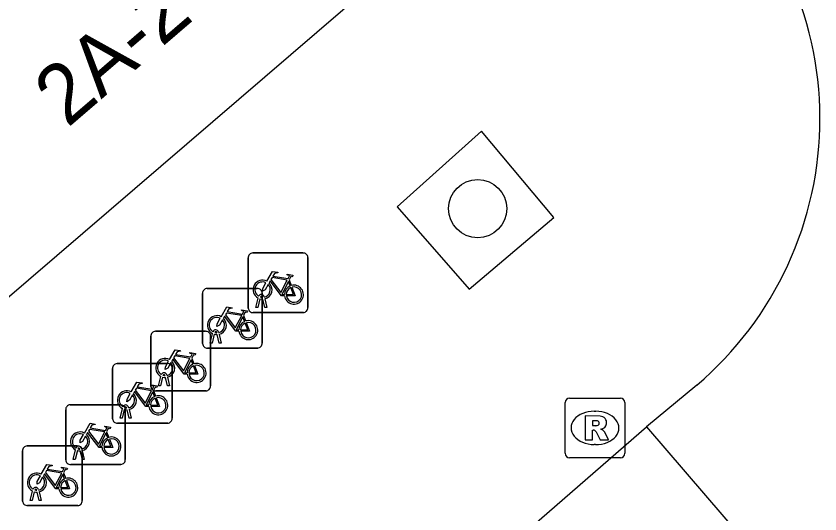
# Model space of a CAD drawing. Extents: x 160379 to 161131, y 383940 to 384849.
# Drawn here: x 160779.61 to 160793.1, y 384714.56 to 384722.91 of the extents above; entities that cross this region are included whole.
import ezdxf

# ---------------------------------------------------------------- set-up
doc = ezdxf.new("R2010")
doc.units = 0
for name, color, linetype in [('IMGEO_Boom', 7, 'Continuous'), ('IMGEO_Fietsenrek', 7, 'Continuous'), ('IMGEO_Pand', 7, 'Continuous'), ('IMGEO_Pand_nummerreeks', 7, 'Continuous'), ('IMGEO_Rijbaan_lokaal_open', 7, 'Continuous'), ('IMGEO_Rioolput', 7, 'Continuous'), ('IMGEO_Voetpad_open', 7, 'Continuous')]:
    doc.layers.add(name, color=color, linetype=linetype)

msp = doc.modelspace()

# ---------------------------------------------------------------- linework, layer by layer
at = {"layer": 'IMGEO_Boom'}
msp.add_circle((160787.358, 384719.682), 0.489, dxfattribs=at)
at = {"layer": 'IMGEO_Fietsenrek'}
for p, q in [((160783.584, 384718.938), (160784.425, 384718.938)), ((160784.425, 384718.938), (160783.584, 384718.938)), ((160783.509, 384718.013), (160783.509, 384718.854)), ((160783.509, 384718.854), (160783.509, 384718.013)), ((160784.509, 384718.863), (160784.509, 384718.022)), ((160784.509, 384718.022), (160784.509, 384718.863)), ((160784.196, 384718.487), (160784.232, 384718.392)), ((160782.743, 384717.418), (160782.743, 384718.259)), ((160782.743, 384718.259), (160782.743, 384717.418)), ((160782.818, 384718.343), (160783.659, 384718.343)), ((160783.659, 384718.343), (160782.818, 384718.343)), ((160783.743, 384718.268), (160783.743, 384717.427)), ((160783.743, 384717.427), (160783.743, 384718.268)), ((160783.636, 384718.022), (160783.675, 384718.182)), ((160783.705, 384718.17), (160783.67, 384718.022)), ((160783.747, 384718.194), (160783.746, 384718.198)), ((160783.788, 384718.022), (160783.754, 384718.164)), ((160783.778, 384718.205), (160783.779, 384718.198)), ((160783.786, 384718.168), (160783.821, 384718.022)), ((160783.67, 384718.022), (160783.636, 384718.022)), ((160783.821, 384718.022), (160783.788, 384718.022)), ((160783.43, 384717.892), (160783.466, 384717.797)), ((160784.434, 384717.938), (160783.593, 384717.938)), ((160783.593, 384717.938), (160784.434, 384717.938)), ((160781.951, 384717.624), (160782.792, 384717.624)), ((160782.792, 384717.624), (160781.951, 384717.624)), ((160782.87, 384717.427), (160782.909, 384717.587)), ((160782.939, 384717.575), (160782.904, 384717.427)), ((160782.981, 384717.599), (160782.98, 384717.603)), ((160783.022, 384717.427), (160782.988, 384717.569)), ((160783.012, 384717.61), (160783.013, 384717.603)), ((160783.02, 384717.573), (160783.055, 384717.427)), ((160781.876, 384716.699), (160781.876, 384717.54)), ((160781.876, 384717.54), (160781.876, 384716.699)), ((160782.904, 384717.427), (160782.87, 384717.427)), ((160782.876, 384717.549), (160782.876, 384716.708)), ((160782.876, 384716.708), (160782.876, 384717.549)), ((160783.055, 384717.427), (160783.022, 384717.427)), ((160783.668, 384717.343), (160782.827, 384717.343)), ((160782.827, 384717.343), (160783.668, 384717.343)), ((160782.563, 384717.173), (160782.599, 384717.078)), ((160781.308, 384717.082), (160782.149, 384717.082)), ((160782.149, 384717.082), (160781.308, 384717.082)), ((160781.233, 384716.157), (160781.233, 384716.998)), ((160781.233, 384716.998), (160781.233, 384716.157)), ((160782.114, 384716.88), (160782.113, 384716.884)), ((160782.145, 384716.891), (160782.146, 384716.884)), ((160782.233, 384717.007), (160782.233, 384716.166)), ((160782.233, 384716.166), (160782.233, 384717.007)), ((160782.003, 384716.708), (160782.042, 384716.868)), ((160782.072, 384716.856), (160782.037, 384716.708)), ((160782.155, 384716.708), (160782.121, 384716.85)), ((160782.153, 384716.854), (160782.188, 384716.708)), ((160781.92, 384716.631), (160781.956, 384716.536)), ((160782.801, 384716.624), (160781.96, 384716.624)), ((160781.96, 384716.624), (160782.801, 384716.624)), ((160782.037, 384716.708), (160782.003, 384716.708)), ((160782.188, 384716.708), (160782.155, 384716.708)), ((160780.522, 384716.391), (160781.363, 384716.391)), ((160781.363, 384716.391), (160780.522, 384716.391)), ((160781.471, 384716.338), (160781.47, 384716.342)), ((160781.502, 384716.349), (160781.503, 384716.342)), ((160780.447, 384715.466), (160780.447, 384716.307)), ((160780.447, 384716.307), (160780.447, 384715.466)), ((160781.36, 384716.166), (160781.399, 384716.326)), ((160781.429, 384716.314), (160781.394, 384716.166)), ((160781.447, 384716.316), (160781.447, 384715.475)), ((160781.447, 384715.475), (160781.447, 384716.316)), ((160781.512, 384716.166), (160781.478, 384716.308)), ((160781.51, 384716.312), (160781.545, 384716.166)), ((160782.158, 384716.082), (160781.317, 384716.082)), ((160781.317, 384716.082), (160782.158, 384716.082)), ((160781.394, 384716.166), (160781.36, 384716.166)), ((160781.545, 384716.166), (160781.512, 384716.166)), ((160781.134, 384715.94), (160781.17, 384715.845)), ((160779.799, 384715.7), (160780.64, 384715.7)), ((160780.64, 384715.7), (160779.799, 384715.7)), ((160779.724, 384714.775), (160779.724, 384715.616)), ((160779.724, 384715.616), (160779.724, 384714.775)), ((160780.574, 384715.475), (160780.613, 384715.635)), ((160780.643, 384715.623), (160780.608, 384715.475)), ((160780.685, 384715.647), (160780.684, 384715.651)), ((160780.726, 384715.475), (160780.692, 384715.617)), ((160780.716, 384715.658), (160780.717, 384715.651)), ((160780.724, 384715.625), (160780.724, 384714.784)), ((160780.724, 384714.784), (160780.724, 384715.625)), ((160780.724, 384715.621), (160780.759, 384715.475)), ((160780.608, 384715.475), (160780.574, 384715.475)), ((160780.759, 384715.475), (160780.726, 384715.475)), ((160781.372, 384715.391), (160780.531, 384715.391)), ((160780.531, 384715.391), (160781.372, 384715.391)), ((160780.411, 384715.249), (160780.447, 384715.154)), ((160779.851, 384714.784), (160779.89, 384714.944)), ((160779.92, 384714.932), (160779.885, 384714.784)), ((160779.962, 384714.956), (160779.961, 384714.96)), ((160780.003, 384714.784), (160779.969, 384714.926)), ((160779.993, 384714.967), (160779.994, 384714.96)), ((160780.001, 384714.93), (160780.036, 384714.784)), ((160779.885, 384714.784), (160779.851, 384714.784)), ((160780.036, 384714.784), (160780.003, 384714.784)), ((160780.649, 384714.7), (160779.808, 384714.7)), ((160779.808, 384714.7), (160780.649, 384714.7))]:
    msp.add_line(p, q, dxfattribs=at)
for points in [[(160783.822, 384718.464), (160783.917, 384718.628), (160784.003, 384718.614), (160784.005, 384718.605), (160783.949, 384718.594), (160783.922, 384718.549), (160784.178, 384718.508)], [(160784.165, 384718.483), (160783.908, 384718.524), (160783.891, 384718.495), (160784.058, 384718.275), (160784.165, 384718.483)], [(160784.178, 384718.508), (160784.203, 384718.557), (160784.197, 384718.561), (160784.174, 384718.565), (160784.162, 384718.572), (160784.161, 384718.575), (160784.163, 384718.58), (160784.258, 384718.565), (160784.26, 384718.555), (160784.25, 384718.542), (160784.238, 384718.536), (160784.224, 384718.542), (160784.196, 384718.487)], [(160783.843, 384718.412), (160783.791, 384718.322), (160783.751, 384718.297), (160783.752, 384718.344), (160783.807, 384718.438)], [(160784.118, 384718.22), (160784.068, 384718.22), (160783.877, 384718.471), (160783.858, 384718.439)], [(160784.213, 384718.385), (160784.183, 384718.462), (160784.074, 384718.244), (160784.117, 384718.244)], [(160784.243, 384718.364), (160784.298, 384718.219), (160784.148, 384718.219)], [(160784.147, 384718.244), (160784.267, 384718.243), (160784.223, 384718.357)], [(160783.056, 384717.869), (160783.151, 384718.033), (160783.237, 384718.019), (160783.239, 384718.01), (160783.183, 384717.999), (160783.156, 384717.954), (160783.412, 384717.913)], [(160783.412, 384717.913), (160783.437, 384717.962), (160783.431, 384717.966), (160783.408, 384717.97), (160783.396, 384717.977), (160783.395, 384717.98), (160783.397, 384717.985), (160783.492, 384717.97), (160783.494, 384717.96), (160783.484, 384717.947), (160783.472, 384717.941), (160783.458, 384717.947), (160783.43, 384717.892)], [(160783.077, 384717.817), (160783.025, 384717.727), (160782.985, 384717.702), (160782.986, 384717.749), (160783.041, 384717.843)], [(160783.352, 384717.625), (160783.302, 384717.625), (160783.111, 384717.876), (160783.092, 384717.844)], [(160783.399, 384717.888), (160783.142, 384717.929), (160783.125, 384717.9), (160783.292, 384717.68), (160783.399, 384717.888)], [(160783.447, 384717.79), (160783.417, 384717.867), (160783.308, 384717.649), (160783.351, 384717.649)], [(160783.381, 384717.649), (160783.501, 384717.648), (160783.457, 384717.762)], [(160783.477, 384717.769), (160783.532, 384717.624), (160783.382, 384717.624)], [(160782.189, 384717.15), (160782.284, 384717.314), (160782.37, 384717.3), (160782.372, 384717.291), (160782.316, 384717.28), (160782.289, 384717.235), (160782.545, 384717.194)], [(160782.485, 384716.906), (160782.435, 384716.906), (160782.244, 384717.157), (160782.225, 384717.125)], [(160782.532, 384717.169), (160782.275, 384717.21), (160782.258, 384717.181), (160782.425, 384716.961), (160782.532, 384717.169)], [(160782.545, 384717.194), (160782.57, 384717.243), (160782.564, 384717.247), (160782.541, 384717.251), (160782.529, 384717.258), (160782.528, 384717.261), (160782.53, 384717.266), (160782.625, 384717.251), (160782.627, 384717.241), (160782.617, 384717.228), (160782.605, 384717.222), (160782.591, 384717.228), (160782.563, 384717.173)], [(160782.21, 384717.098), (160782.158, 384717.008), (160782.118, 384716.983), (160782.119, 384717.03), (160782.174, 384717.124)], [(160782.58, 384717.071), (160782.55, 384717.148), (160782.441, 384716.93), (160782.484, 384716.93)], [(160782.514, 384716.93), (160782.634, 384716.929), (160782.59, 384717.043)], [(160782.61, 384717.05), (160782.665, 384716.905), (160782.515, 384716.905)], [(160781.546, 384716.608), (160781.641, 384716.772), (160781.727, 384716.758), (160781.729, 384716.749), (160781.673, 384716.738), (160781.646, 384716.693), (160781.902, 384716.652)], [(160781.842, 384716.364), (160781.792, 384716.364), (160781.601, 384716.615), (160781.582, 384716.583)], [(160781.889, 384716.627), (160781.632, 384716.668), (160781.615, 384716.639), (160781.782, 384716.419), (160781.889, 384716.627)], [(160781.902, 384716.652), (160781.927, 384716.701), (160781.921, 384716.705), (160781.898, 384716.709), (160781.886, 384716.716), (160781.885, 384716.719), (160781.887, 384716.724), (160781.982, 384716.709), (160781.984, 384716.699), (160781.974, 384716.686), (160781.962, 384716.68), (160781.948, 384716.686), (160781.92, 384716.631)], [(160781.567, 384716.556), (160781.515, 384716.466), (160781.475, 384716.441), (160781.476, 384716.488), (160781.531, 384716.582)], [(160781.937, 384716.529), (160781.907, 384716.606), (160781.798, 384716.388), (160781.841, 384716.388)], [(160781.871, 384716.388), (160781.991, 384716.387), (160781.947, 384716.501)], [(160781.967, 384716.508), (160782.022, 384716.363), (160781.872, 384716.363)], [(160780.76, 384715.917), (160780.855, 384716.081), (160780.941, 384716.067), (160780.943, 384716.058), (160780.887, 384716.047), (160780.86, 384716.002), (160781.116, 384715.961)], [(160781.103, 384715.936), (160780.846, 384715.977), (160780.829, 384715.948), (160780.996, 384715.728), (160781.103, 384715.936)], [(160781.116, 384715.961), (160781.141, 384716.01), (160781.135, 384716.014), (160781.112, 384716.018), (160781.1, 384716.025), (160781.099, 384716.028), (160781.101, 384716.033), (160781.196, 384716.018), (160781.198, 384716.008), (160781.188, 384715.995), (160781.176, 384715.989), (160781.162, 384715.995), (160781.134, 384715.94)], [(160780.781, 384715.865), (160780.729, 384715.775), (160780.689, 384715.75), (160780.69, 384715.797), (160780.745, 384715.891)], [(160781.056, 384715.673), (160781.006, 384715.673), (160780.815, 384715.924), (160780.796, 384715.892)], [(160781.151, 384715.838), (160781.121, 384715.915), (160781.012, 384715.697), (160781.055, 384715.697)], [(160781.085, 384715.697), (160781.205, 384715.696), (160781.161, 384715.81)], [(160781.181, 384715.817), (160781.236, 384715.672), (160781.086, 384715.672)], [(160780.037, 384715.226), (160780.132, 384715.39), (160780.218, 384715.376), (160780.22, 384715.367), (160780.164, 384715.356), (160780.137, 384715.311), (160780.393, 384715.27)], [(160780.38, 384715.245), (160780.123, 384715.286), (160780.106, 384715.257), (160780.273, 384715.037), (160780.38, 384715.245)], [(160780.393, 384715.27), (160780.418, 384715.319), (160780.412, 384715.323), (160780.389, 384715.327), (160780.377, 384715.334), (160780.376, 384715.337), (160780.378, 384715.342), (160780.473, 384715.327), (160780.475, 384715.317), (160780.465, 384715.304), (160780.453, 384715.298), (160780.439, 384715.304), (160780.411, 384715.249)], [(160780.058, 384715.174), (160780.006, 384715.084), (160779.966, 384715.059), (160779.967, 384715.106), (160780.022, 384715.2)], [(160780.333, 384714.982), (160780.283, 384714.982), (160780.092, 384715.233), (160780.073, 384715.201)], [(160780.428, 384715.147), (160780.398, 384715.224), (160780.289, 384715.006), (160780.332, 384715.006)], [(160780.362, 384715.006), (160780.482, 384715.005), (160780.438, 384715.119)], [(160780.458, 384715.126), (160780.513, 384714.981), (160780.363, 384714.981)]]:
    msp.add_lwpolyline(points, dxfattribs=at)
for centre, radius, start, end in [((160783.587, 384718.86), 0.0779, 92.4484, 184.2845), ((160783.587, 384718.86), 0.0779, 92.4484, 184.2845), ((160784.431, 384718.86), 0.0779, 2.4484, 94.2845), ((160784.431, 384718.86), 0.0779, 2.4484, 94.2845), ((160783.749, 384718.323), 0.159, 62.6766, 242.1369), ((160783.749, 384718.323), 0.129, 63.3192, 238.903), ((160783.749, 384718.323), 0.129, 283.6043, 43.4302), ((160783.749, 384718.323), 0.159, 283.5766, 46.6042), ((160784.276, 384718.239), 0.159, 113.3408, 178.3217), ((160784.276, 384718.239), 0.159, 187.0065, 105.7708), ((160784.276, 384718.239), 0.129, 188.6715, 104.5883), ((160782.821, 384718.265), 0.0779, 92.4484, 184.2845), ((160782.821, 384718.265), 0.0779, 92.4484, 184.2845), ((160783.665, 384718.265), 0.0779, 2.4484, 94.2845), ((160783.665, 384718.265), 0.0779, 2.4484, 94.2845), ((160783.729, 384718.194), 0.0499, 12.8025, 158.6934), ((160784.276, 384718.239), 0.129, 113.923, 177.9556), ((160783.749, 384718.323), 0.159, 253.9967, 271.7867), ((160783.729, 384718.194), 0.0174, 12.8025, 163.4502), ((160783.749, 384718.323), 0.129, 253.415, 269.0204), ((160783.587, 384718.016), 0.0779, 182.4484, 274.2845), ((160783.587, 384718.016), 0.0779, 182.4484, 274.2845), ((160784.431, 384718.016), 0.0779, 272.4484, 4.2845), ((160784.431, 384718.016), 0.0779, 272.4484, 4.2845), ((160782.983, 384717.728), 0.159, 62.6766, 242.1369), ((160782.983, 384717.728), 0.129, 63.3192, 238.903), ((160782.983, 384717.728), 0.159, 283.5766, 46.6042), ((160782.983, 384717.728), 0.129, 283.6043, 43.4302), ((160783.51, 384717.644), 0.159, 113.3408, 178.3217), ((160783.51, 384717.644), 0.159, 187.0065, 105.7708), ((160783.51, 384717.644), 0.129, 113.923, 177.9556), ((160783.51, 384717.644), 0.129, 188.6715, 104.5883), ((160781.954, 384717.546), 0.0779, 92.4484, 184.2845), ((160781.954, 384717.546), 0.0779, 92.4484, 184.2845), ((160782.798, 384717.546), 0.0779, 2.4484, 94.2845), ((160782.798, 384717.546), 0.0779, 2.4484, 94.2845), ((160782.963, 384717.599), 0.0499, 12.8025, 158.6934), ((160782.983, 384717.728), 0.159, 253.9967, 271.7867), ((160782.963, 384717.599), 0.0174, 12.8025, 163.4502), ((160782.983, 384717.728), 0.129, 253.415, 269.0204), ((160783.665, 384717.421), 0.0779, 272.4484, 4.2845), ((160783.665, 384717.421), 0.0779, 272.4484, 4.2845), ((160782.821, 384717.421), 0.0779, 182.4484, 274.2845), ((160782.821, 384717.421), 0.0779, 182.4484, 274.2845), ((160782.116, 384717.009), 0.159, 62.6766, 242.1369), ((160781.311, 384717.004), 0.0779, 92.4484, 184.2845), ((160781.311, 384717.004), 0.0779, 92.4484, 184.2845), ((160782.116, 384717.009), 0.129, 63.3192, 238.903), ((160782.116, 384717.009), 0.129, 283.6043, 43.4302), ((160782.155, 384717.004), 0.0779, 2.4484, 94.2845), ((160782.155, 384717.004), 0.0779, 2.4484, 94.2845), ((160782.116, 384717.009), 0.159, 283.5766, 46.6042), ((160782.643, 384716.925), 0.159, 113.3408, 178.3217), ((160782.643, 384716.925), 0.159, 187.0065, 105.7708), ((160782.643, 384716.925), 0.129, 113.923, 177.9556), ((160782.643, 384716.925), 0.129, 188.6715, 104.5883), ((160782.096, 384716.88), 0.0499, 12.8025, 158.6934), ((160782.096, 384716.88), 0.0174, 12.8025, 163.4502), ((160782.116, 384717.009), 0.129, 253.415, 269.0204), ((160782.116, 384717.009), 0.159, 253.9967, 271.7867), ((160781.473, 384716.467), 0.159, 62.6766, 242.1369), ((160781.954, 384716.702), 0.0779, 182.4484, 274.2845), ((160781.954, 384716.702), 0.0779, 182.4484, 274.2845), ((160782.798, 384716.702), 0.0779, 272.4484, 4.2845), ((160782.798, 384716.702), 0.0779, 272.4484, 4.2845), ((160781.473, 384716.467), 0.129, 63.3192, 238.903), ((160781.473, 384716.467), 0.129, 283.6043, 43.4302), ((160781.473, 384716.467), 0.159, 283.5766, 46.6042), ((160782, 384716.383), 0.159, 113.3408, 178.3217), ((160782, 384716.383), 0.159, 187.0065, 105.7708), ((160782, 384716.383), 0.129, 113.923, 177.9556), ((160782, 384716.383), 0.129, 188.6715, 104.5883), ((160780.525, 384716.313), 0.0779, 92.4484, 184.2845), ((160780.525, 384716.313), 0.0779, 92.4484, 184.2845), ((160781.369, 384716.313), 0.0779, 2.4484, 94.2845), ((160781.369, 384716.313), 0.0779, 2.4484, 94.2845), ((160781.453, 384716.338), 0.0499, 12.8025, 158.6934), ((160781.453, 384716.338), 0.0174, 12.8025, 163.4502), ((160781.473, 384716.467), 0.129, 253.415, 269.0204), ((160781.473, 384716.467), 0.159, 253.9967, 271.7867), ((160781.311, 384716.16), 0.0779, 182.4484, 274.2845), ((160781.311, 384716.16), 0.0779, 182.4484, 274.2845), ((160782.155, 384716.16), 0.0779, 272.4484, 4.2845), ((160782.155, 384716.16), 0.0779, 272.4484, 4.2845), ((160780.687, 384715.776), 0.159, 62.6766, 242.1369), ((160780.687, 384715.776), 0.129, 63.3192, 238.903), ((160780.687, 384715.776), 0.129, 283.6043, 43.4302), ((160780.687, 384715.776), 0.159, 283.5766, 46.6042), ((160781.214, 384715.692), 0.159, 113.3408, 178.3217), ((160781.214, 384715.692), 0.159, 187.0065, 105.7708), ((160781.214, 384715.692), 0.129, 113.923, 177.9556), ((160781.214, 384715.692), 0.129, 188.6715, 104.5883), ((160779.802, 384715.622), 0.0779, 92.4484, 184.2845), ((160779.802, 384715.622), 0.0779, 92.4484, 184.2845), ((160780.667, 384715.647), 0.0499, 12.8025, 158.6934), ((160780.646, 384715.622), 0.0779, 2.4484, 94.2845), ((160780.646, 384715.622), 0.0779, 2.4484, 94.2845), ((160780.687, 384715.776), 0.159, 253.9967, 271.7867), ((160780.667, 384715.647), 0.0174, 12.8025, 163.4502), ((160780.687, 384715.776), 0.129, 253.415, 269.0204), ((160780.525, 384715.469), 0.0779, 182.4484, 274.2845), ((160780.525, 384715.469), 0.0779, 182.4484, 274.2845), ((160781.369, 384715.469), 0.0779, 272.4484, 4.2845), ((160781.369, 384715.469), 0.0779, 272.4484, 4.2845), ((160779.964, 384715.085), 0.159, 62.6766, 242.1369), ((160779.964, 384715.085), 0.129, 63.3192, 238.903), ((160779.964, 384715.085), 0.129, 283.6043, 43.4302), ((160779.964, 384715.085), 0.159, 283.5766, 46.6042), ((160780.491, 384715.001), 0.159, 113.3408, 178.3217), ((160780.491, 384715.001), 0.159, 187.0065, 105.7708), ((160780.491, 384715.001), 0.129, 188.6715, 104.5883), ((160779.944, 384714.956), 0.0499, 12.8025, 158.6934), ((160780.491, 384715.001), 0.129, 113.923, 177.9556), ((160779.964, 384715.085), 0.159, 253.9967, 271.7867), ((160779.944, 384714.956), 0.0174, 12.8025, 163.4502), ((160779.964, 384715.085), 0.129, 253.415, 269.0204), ((160779.802, 384714.778), 0.0779, 182.4484, 274.2845), ((160779.802, 384714.778), 0.0779, 182.4484, 274.2845), ((160780.646, 384714.778), 0.0779, 272.4484, 4.2845), ((160780.646, 384714.778), 0.0779, 272.4484, 4.2845)]:
    msp.add_arc(centre, radius, start, end, dxfattribs=at)
at = {"layer": 'IMGEO_Pand'}
msp.add_lwpolyline([(160787.751, 384725.299), (160777.636, 384716.609)], dxfattribs=at)
at = {"layer": 'IMGEO_Rijbaan_lokaal_open'}
for points in [[(160791.033, 384716.72), (160790.191, 384716.021)], [(160787.662, 384713.822), (160790.191, 384716.021)], [(160790.191, 384716.021), (160792.784, 384713.001)]]:
    msp.add_lwpolyline(points, dxfattribs=at)
msp.add_arc((160787.224, 384721.194), 5.876, 310.4128, 49.8045, dxfattribs=at)
at = {"layer": 'IMGEO_Rioolput'}
for p, q in [((160788.9, 384716.503), (160789.752, 384716.503)), ((160788.825, 384715.577), (160788.825, 384716.429)), ((160789.826, 384716.429), (160789.826, 384715.577)), ((160789.313, 384716.283), (160789.338, 384716.283)), ((160789.336, 384715.723), (160789.311, 384715.723)), ((160789.752, 384715.503), (160788.9, 384715.503))]:
    msp.add_line(p, q, dxfattribs=at)
for points in [[(160788.9, 384716.503), (160789.752, 384716.503)], [(160788.825, 384715.577), (160788.825, 384716.429)], [(160789.826, 384716.429), (160789.826, 384715.577)], [(160789.414, 384716.201), (160789.162, 384716.203), (160789.162, 384715.803)], [(160789.34, 384716.122), (160789.286, 384716.122), (160789.286, 384716.041)], [(160789.162, 384715.803), (160789.286, 384715.803), (160789.286, 384715.965), (160789.297, 384715.965)], [(160789.286, 384716.041), (160789.338, 384716.041)], [(160789.344, 384715.936), (160789.415, 384715.803), (160789.555, 384715.803), (160789.49, 384715.929)], [(160789.752, 384715.503), (160788.9, 384715.503)]]:
    msp.add_lwpolyline(points, dxfattribs=at)
for centre, radius, start, end in [((160788.902, 384716.427), 0.0765, 91.552, 178.448), ((160788.902, 384716.427), 0.0765, 91.552, 178.448), ((160789.75, 384716.427), 0.0765, 1.552, 88.448), ((160789.75, 384716.427), 0.0765, 1.552, 88.448), ((160789.346, 384716.026), 0.0964, 77.0061, 93.1865), ((160789.36, 384716.083), 0.0378, 276.6634, 79.6772), ((160789.413, 384716.091), 0.109, 350.3612, 89.416), ((160789.411, 384716.091), 0.112, 277.5842, 350.9817), ((160789.296, 384715.912), 0.0533, 26.0293, 88.6989), ((160789.322, 384716.23), 0.19, 274.7715, 282.9687), ((160789.395, 384715.876), 0.108, 29.5134, 73.7905), ((160788.902, 384715.579), 0.0765, 181.552, 268.448), ((160788.902, 384715.579), 0.0765, 181.552, 268.448), ((160789.75, 384715.579), 0.0765, 271.552, 358.448), ((160789.75, 384715.579), 0.0765, 271.552, 358.448)]:
    msp.add_arc(centre, radius, start, end, dxfattribs=at)
for centre, major_axis, ratio, start_param, end_param in [((160789.312, 384716.003), (-0.387, 0.002), 0.722429, 4.712389, 7.853982), ((160789.337, 384716.003), (-0.39, 0.002), 0.717154, 1.570796, 4.712389)]:
    msp.add_ellipse(centre, major_axis=major_axis, ratio=ratio, start_param=start_param, end_param=end_param, dxfattribs=at)
at = {"layer": 'IMGEO_Voetpad_open'}
msp.add_lwpolyline([(160786.006, 384719.715), (160787.218, 384718.33), (160788.635, 384719.534), (160787.424, 384720.984), (160786.006, 384719.715)], dxfattribs=at)

# ---------------------------------------------------------------- texts
at = {"layer": 'IMGEO_Pand_nummerreeks'}
msp.add_text('2A-2G', height=1, rotation=40.6685, dxfattribs=at).set_placement((160780.477, 384721.027))

doc.saveas('drawing.dxf')
